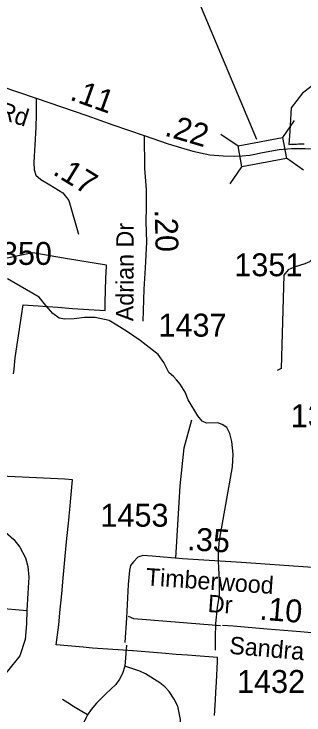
# Model space of a CAD drawing. Extents: x 1662474 to 1856135, y 779280 to 917889.
# Drawn here: x 1723070 to 1724654, y 808968 to 812795 of the extents above; entities that cross this region are included whole.
import ezdxf

# ---------------------------------------------------------------- set-up
doc = ezdxf.new("R2010")
doc.units = 0
for name, color, linetype in [('Exist Boundary Political City Limit New', 7, 'Continuous'), ('Exist Hydrographic Misc Water Feature', 7, 'Continuous'), ('Exist Road Non-System Type 51', 7, 'Continuous'), ('Exist Road Secondary Mileage Hundredths English Label', 7, 'Continuous'), ('Exist Road Secondary Mileage Tenths English Label', 7, 'Continuous'), ('Exist Road Secondary Structure Standard Bridge CELL', 7, 'Continuous'), ('Exist Road Secondary Structure Standard Bridge Number Label', 7, 'Continuous'), ('Exist Road Secondary Type 41 Attributed', 7, 'Continuous'), ('Exist Road Secondary Type 51 Attributed', 7, 'Continuous'), ('Exist Road Secondary Type 51 Label', 7, 'Continuous'), ('Exist Road Secondary Type 51 Number Label', 7, 'Continuous'), ('Map Preparation Boundary City Limit Buffer Line', 7, 'Continuous')]:
    doc.layers.add(name, color=color, linetype=linetype)

msp = doc.modelspace()

# ---------------------------------------------------------------- linework, layer by layer
at = {"layer": 'Exist Boundary Political City Limit New'}
for points in [[(1724730.1, 812427), (1724645.2, 812362.6), (1724583.4, 812282.5), (1724578.4, 812188.4), (1724575.9, 812156), (1724570.1, 812083.2), (1724580.8, 812083.9), (1724591.2, 812084.5), (1724601.8, 812085), (1724612.4, 812085.4), (1724622.9, 812085.8), (1724633.4, 812086), (1724644, 812086.2), (1724654.5, 812086.2)], [(1723067.4, 810830.4), (1723069.8, 810856.4), (1723073.5, 810897.6), (1723076.5, 810917.6), (1723119.9, 811207.4), (1723309.5, 811193.8), (1723388.9, 811188.1), (1723566.8, 811176.6), (1723568.1, 811221.5), (1723572, 811350.2), (1723574.1, 811419.2), (1723574.2, 811423.4), (1723351.4, 811461.1), (1723173.2, 811491.1), (1723145.4, 811485.4), (1722952.9, 811446.4)], [(1724164, 808964.8), (1724169.5, 809050.9), (1724172.1, 809092.3), (1724174.9, 809146.7), (1724180.8, 809260.4), (1724181.9, 809281.2), (1724157.5, 809282.8), (1724062.4, 809290.4), (1724016.6, 809294), (1723955.9, 809298.7), (1723877.9, 809304.8), (1723852.8, 809306.8), (1723721.4, 809317.2), (1723716.5, 809317.6), (1723665.5, 809321.2), (1723498.8, 809333.4), (1723480, 809334.8), (1723447.2, 809338.4), (1723299.9, 809350.9), (1723314.5, 809459.6), (1723322.5, 809544.9), (1723327.2, 809595.1), (1723330.4, 809629.1), (1723338.5, 809714.6), (1723347.9, 809814.5), (1723357.2, 809913.9), (1723370.1, 810049.8), (1723370.5, 810053.7), (1723374, 810090.4), (1723379.2, 810151.1), (1723387.4, 810231.8), (1723389.4, 810252.6), (1723346.9, 810254.6), (1722997.1, 810271)]]:
    msp.add_lwpolyline(points, dxfattribs=at)
at = {"layer": 'Exist Hydrographic Misc Water Feature'}
for points in [[(1723915.5, 810837.9), (1723888, 810892.1), (1723856.5, 810936.4), (1723759.3, 811013.3), (1723689.5, 811060), (1723631.9, 811096.6), (1723590.1, 811121), (1723512.4, 811137.8), (1723454.1, 811138.3), (1723398.2, 811130.9), (1723348.1, 811129.3), (1723316.1, 811133.6), (1723282.3, 811159.9), (1723242.7, 811204.3), (1723207.1, 811248.7), (1723034, 811348.4)], [(1724169.4, 809321), (1724170, 809391), (1724172.4, 809467), (1724181.5, 809555), (1724192.1, 809622.8), (1724192.7, 809698.8), (1724187.6, 809772.9), (1724185.8, 809805), (1724186.4, 809858.9), (1724193, 809923), (1724226.8, 810116.6), (1724262.7, 810322.4), (1724267.4, 810392.4), (1724260, 810460.5), (1724248.5, 810504.6), (1724232.7, 810536.8), (1724206.9, 810553), (1724182.9, 810563.2), (1724121, 810561.8), (1724097, 810572), (1724073.2, 810600.3), (1724020.1, 810688.8), (1724004.5, 810731), (1723976.8, 810773.2), (1723957.1, 810797.4), (1723943.2, 810813.6), (1723915.5, 810837.9)]]:
    msp.add_lwpolyline(points, dxfattribs=at)
at = {"layer": 'Exist Road Non-System Type 51'}
for points in [[(1724762, 811525.7), (1724683.8, 811442.8), (1724658, 811431.8), (1724599.5, 811413.4), (1724566.9, 811398.7), (1724544.4, 811369.2), (1724529.9, 810859.9), (1724507.9, 810849.1)], [(1723954.4, 809824.4), (1723977.1, 810219.7), (1723998.8, 810426.2), (1724040.1, 810580.1)], [(1722926.9, 810017.9), (1723022.6, 809965.1), (1723068.2, 809926.2), (1723100.9, 809883.2), (1723132.1, 809826.2), (1723145.4, 809777.8), (1723150.6, 809720.2), (1723145.4, 809632.9), (1723139.4, 809538.1)], [(1722584.1, 809616.4), (1722640.8, 809581.4), (1723139.4, 809538.1)], [(1723139.4, 809538.1), (1723137.1, 809467.5), (1723134.1, 809422.4), (1723129.6, 809379.9), (1723101.4, 809289.9), (1723034.1, 809206.4), (1722983.8, 809150.4), (1722978, 809138.4)], [(1724198.1, 809454.3), (1723723.9, 809492.4), (1723695.6, 809504.8)], [(1723684, 809348.9), (1723675.5, 809235.2), (1723675, 809233.9)], [(1723675, 809233.9), (1723661.4, 809195), (1723646.1, 809164.2), (1723624.9, 809134.2), (1723598.6, 809108), (1723571.2, 809082.6), (1723545.1, 809057.4), (1723520.1, 809032.5), (1723491.6, 808998.4), (1723471.9, 808968.1)], [(1723974.1, 808768.6), (1723981.2, 808871.4), (1723978.6, 808943.8), (1723963.8, 809015.9), (1723944.9, 809054.5), (1723917, 809096), (1723893, 809121.2), (1723866.9, 809142.5), (1723787.1, 809193), (1723757.1, 809207.5), (1723675, 809233.9)], [(1723471.9, 808968.1), (1723430.5, 808992.8), (1723395.1, 809014.7), (1723363.4, 809034.4), (1723334.8, 809051.9)], [(1723471.9, 808968.1), (1723464.1, 808954.8), (1723445.8, 808916), (1723443.2, 808906.4), (1723441.2, 808889.2), (1723431.2, 808825.4), (1723439.2, 808692.6), (1723453.1, 808526.9), (1723464.5, 808394.5), (1723474.9, 808275.2)]]:
    msp.add_lwpolyline(points, dxfattribs=at)
at = {"layer": 'Exist Road Secondary Structure Standard Bridge CELL'}
for p, q in [((1724537.2, 812120.2), (1724601, 812213.7)), ((1724200, 812138.5), (1724293.5, 812074.8)), ((1724558.2, 812009), (1724651.7, 811945.2)), ((1724251.2, 811867.5), (1724315, 811961))]:
    msp.add_line(p, q, dxfattribs=at)
msp.add_lwpolyline([(1724293.5, 812074.8), (1724537.1, 812120.7), (1724558.6, 812007), (1724315, 811961)], close=True, dxfattribs=at)
at = {"layer": 'Exist Road Secondary Structure Standard Bridge Number Label'}
msp.add_line((1724396.9, 812110.6), (1723395.2, 814484.8), dxfattribs=at)
at = {"layer": 'Exist Road Secondary Type 41 Attributed'}
msp.add_lwpolyline([(1723189.7, 812334.9), (1723191.3, 812246.9), (1723189.5, 812175.4), (1723178.5, 811986.6), (1723180.3, 811944.4), (1723189.5, 811915.1), (1723215.2, 811891.2), (1723264.7, 811861.9), (1723336.2, 811817.9), (1723369.2, 811777.6), (1723422.3, 811592.9)], dxfattribs=at)
at = {"layer": 'Exist Road Secondary Type 51 Attributed'}
for points in [[(1720784, 812571.2), (1721318.1, 812605.7), (1721436.1, 812623), (1721542.6, 812648.9), (1721722.5, 812706.7), (1721836, 812735.6), (1721909.9, 812738.3), (1722052.4, 812702.8), (1722501.5, 812568.7), (1723189.7, 812334.9)], [(1723189.7, 812334.9), (1723466.5, 812241.4), (1723609.6, 812190.1), (1723780.9, 812131)], [(1723780.9, 812131), (1723782.9, 811954.2), (1723790.7, 811834.7), (1723791, 811740.9), (1723790.4, 811663.1), (1723792.8, 811550.3), (1723786.3, 811409.2), (1723779.6, 811291.9), (1723773.8, 811117.7)], [(1723780.9, 812131), (1723912.3, 812086.6), (1724046.8, 812045.9), (1724139.4, 812026.1), (1724213, 812020.4), (1724272.1, 812018.9), (1724316.8, 812021.1), (1724357.8, 812024.7), (1724384.5, 812030.5), (1724427.7, 812039.8)], [(1724427.7, 812039.8), (1724518.4, 812055), (1724586.1, 812060), (1724659.6, 812061.5), (1724745.1, 812056.4), (1724838.7, 812042.7), (1724941.1, 812015)], [(1724752.3, 809410.6), (1724766.7, 809616.1), (1724775.1, 809700.1), (1724775.1, 809728.1), (1724766.7, 809753.3), (1724747.1, 809767.3), (1724674.2, 809775.7), (1724312.8, 809800.9), (1723989.2, 809820.5), (1723823.8, 809835.5), (1723773.2, 809837.7), (1723745.8, 809828.8), (1723721.5, 809804.4), (1723706.6, 809784.1), (1723701, 809756.1), (1723692.6, 809680.5), (1723684.5, 809498.2), (1723674.3, 809362.9)], [(1724752.3, 809410.6), (1724634.4, 809421.1), (1724453.3, 809435.8), (1724265.9, 809452.7), (1724209.1, 809456.9)]]:
    msp.add_lwpolyline(points, dxfattribs=at)
at = {"layer": 'Map Preparation Boundary City Limit Buffer Line'}
for points in [[(1724730.1, 812427), (1724645.2, 812362.6), (1724583.4, 812282.5), (1724578.4, 812188.4), (1724575.9, 812156), (1724570.1, 812083.2), (1724580.8, 812083.9), (1724591.2, 812084.5), (1724601.8, 812085), (1724612.4, 812085.4), (1724622.9, 812085.8), (1724633.4, 812086), (1724644, 812086.2), (1724654.5, 812086.2)], [(1723067.4, 810830.4), (1723069.8, 810856.4), (1723073.5, 810897.6), (1723076.5, 810917.6), (1723119.9, 811207.4), (1723309.5, 811193.8), (1723388.9, 811188.1), (1723566.8, 811176.6), (1723568.1, 811221.5), (1723572, 811350.2), (1723574.1, 811419.2), (1723574.2, 811423.4), (1723351.4, 811461.1), (1723173.2, 811491.1), (1723145.4, 811485.4), (1722952.9, 811446.4)], [(1724164, 808964.8), (1724169.5, 809050.9), (1724172.1, 809092.3), (1724174.9, 809146.7), (1724180.8, 809260.4), (1724181.9, 809281.2), (1724157.5, 809282.8), (1724062.4, 809290.4), (1724016.6, 809294), (1723955.9, 809298.7), (1723877.9, 809304.8), (1723852.8, 809306.8), (1723721.4, 809317.2), (1723716.5, 809317.6), (1723665.5, 809321.2), (1723498.8, 809333.4), (1723480, 809334.8), (1723447.2, 809338.4), (1723299.9, 809350.9), (1723314.5, 809459.6), (1723322.5, 809544.9), (1723327.2, 809595.1), (1723330.4, 809629.1), (1723338.5, 809714.6), (1723347.9, 809814.5), (1723357.2, 809913.9), (1723370.1, 810049.8), (1723370.5, 810053.7), (1723374, 810090.4), (1723379.2, 810151.1), (1723387.4, 810231.8), (1723389.4, 810252.6), (1723346.9, 810254.6), (1722997.1, 810271)]]:
    msp.add_lwpolyline(points, dxfattribs=at)

# ---------------------------------------------------------------- texts
at = {"layer": 'Exist Road Secondary Mileage Hundredths English Label'}
for s, rotation, p in [('.22', 343.5384, (1723887.2, 812132.7)), ('.17', 328.405, (1723275.8, 811922.8))]:
    msp.add_text(s, height=125, rotation=rotation, dxfattribs=at).set_placement(p)
at = {"layer": 'Exist Road Secondary Mileage Tenths English Label'}
for s, rotation, p in [('.11', 340.2624, (1723369.3, 812328.6)), ('.20', 271.2665, (1723838.2, 811726.9)), ('.35', 356.5212, (1724013.7, 809868.3)), ('.10', 355.3499, (1724407.7, 809488.9))]:
    msp.add_text(s, height=125, rotation=rotation, dxfattribs=at).set_placement(p)
at = {"layer": 'Exist Road Secondary Type 51 Label'}
for s, rotation, p in [('Bales Chapel Rd', 342.0941, (1722224, 812472.2)), ('Adrian Dr', 89.8324, (1723721.9, 811117.6)), ('Timberwood ', 356.0647, (1723787.5, 809675.8)), ('Dr', 356.0647, (1724125.8, 809530.3)), ('Sandra Dr', 354.9835, (1724242.9, 809302.4))]:
    msp.add_text(s, height=95, rotation=rotation, dxfattribs=at).set_placement(p)
at = {"layer": 'Exist Road Secondary Type 51 Number Label'}
for s, p in [('1350', (1722904.9, 811425.3)), ('1351', (1724273, 811363.4)), ('1437', (1723858.8, 811033.7)), ('1355', (1724581.5, 810539.2)), ('1453', (1723541.6, 809995.9)), ('1432', (1724287.8, 809088.2))]:
    msp.add_text(s, height=125, dxfattribs=at).set_placement(p)

doc.saveas('drawing.dxf')
